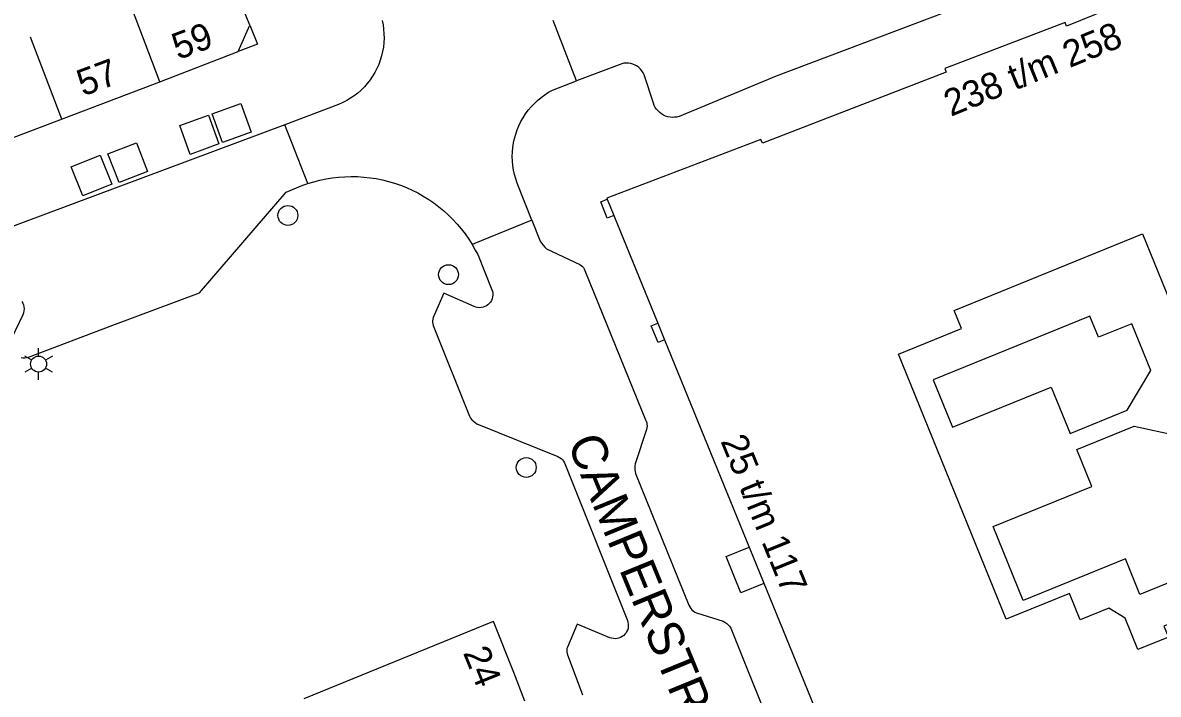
# Model space of a CAD drawing. Extents: x 122462 to 123306, y 485548 to 486417.
# Drawn here: x 122667.6 to 122731.7, y 485728.3 to 485766.2 of the extents above; entities that cross this region are included whole.
import ezdxf

# ---------------------------------------------------------------- set-up
doc = ezdxf.new("R2010")
doc.units = 0
for name, color, linetype in [('B-WE-IE-MEUBILAIR_WEGMEUBILAIR_VERKEERSBORD-S', 7, 'Continuous'), ('Level 1', 7, 'Continuous'), ('Level 10', 7, 'Continuous'), ('Level 11', 7, 'Continuous'), ('Level 17', 7, 'Continuous'), ('Level 19', 7, 'Continuous'), ('Level 4', 7, 'Continuous'), ('Level 40', 7, 'Continuous'), ('Level 42', 7, 'Continuous'), ('Level 50', 7, 'Continuous'), ('Level 53', 7, 'Continuous'), ('N-WE-AL-T25', 7, 'Continuous'), ('N-WE-GR-BOOM_DOORWORTELBARE RUIMTE-G', 7, 'Continuous')]:
    doc.layers.add(name, color=color, linetype=linetype)

msp = doc.modelspace()

# ---------------------------------------------------------------- linework, layer by layer
at = {"layer": 'Level 1'}
for p, q in [((122664.219, 485758.64), (122675.309, 485762.86)), ((122700.558, 485756.233), (122700.935, 485755.307)), ((122700.935, 485755.307), (122703.415, 485749.224)), ((122703.415, 485749.224), (122703.793, 485748.297))]:
    msp.add_line(p, q, dxfattribs=at)
for points in [[(122675.309, 485762.86), (122679.729, 485764.569), (122680.38, 485766.059), (122674.799, 485779.829)], [(122734.189, 485769.15), (122726.489, 485765.989), (122726.41, 485766.199), (122719.62, 485763.6), (122719.698, 485763.398), (122709.318, 485759.397), (122709.239, 485759.6), (122700.539, 485756.279), (122700.558, 485756.233)], [(122730.511, 485730.809), (122729.789, 485732.581), (122728.872, 485733.146), (122727.251, 485732.486), (122726.645, 485733.974), (122723.085, 485732.524), (122716.998, 485747.475), (122720.558, 485748.924), (122720.141, 485749.948), (122730.771, 485754.276), (122738.681, 485734.849), (122731.987, 485732.124), (122732.236, 485731.512), (122730.511, 485730.809)], [(122703.793, 485748.297), (122711.028, 485730.551), (122717.449, 485714.799), (122726.13, 485718.319), (122726.028, 485718.55), (122736.242, 485722.774), (122736.32, 485722.579), (122743.039, 485725.36), (122742.961, 485725.555), (122750.652, 485728.734)], [(122695.917, 485727.9), (122695.279, 485729.512), (122694.136, 485732.391), (122694.081, 485732.374), (122683.434, 485728.02)]]:
    msp.add_lwpolyline(points, dxfattribs=at)
at = {"layer": 'Level 10'}
msp.add_lwpolyline([(122679.729, 485764.569), (122680.38, 485766.059), (122680.829, 485764.988), (122679.729, 485764.569)], dxfattribs=at)
at = {"layer": 'Level 11'}
msp.add_lwpolyline([(122709.405, 485734.537), (122708.108, 485734.008), (122707.275, 485736.052), (122708.572, 485736.581)], dxfattribs=at)
at = {"layer": 'Level 17'}
for p, q in [((122698.83, 485762.905), (122697.504, 485766.318)), ((122683.653, 485757.111), (122682.355, 485760.425)), ((122696.303, 485755.05), (122692.934, 485753.674))]:
    msp.add_line(p, q, dxfattribs=at)
for points in [[(122741.957, 485775.215), (122710.091, 485763.174), (122704.617, 485760.9), (122704.492, 485760.869), (122704.364, 485760.852), (122704.234, 485760.849), (122704.106, 485760.861), (122703.979, 485760.886), (122703.856, 485760.926), (122703.738, 485760.978), (122703.627, 485761.044), (122703.523, 485761.121), (122703.429, 485761.209), (122703.345, 485761.307), (122703.272, 485761.414), (122703.212, 485761.528), (122703.164, 485761.648), (122702.645, 485763.254), (122702.589, 485763.37), (122702.52, 485763.478), (122702.438, 485763.577), (122702.344, 485763.665), (122702.241, 485763.741), (122702.129, 485763.805), (122702.011, 485763.854), (122701.887, 485763.889), (122701.76, 485763.909), (122701.632, 485763.913), (122701.504, 485763.902), (122701.378, 485763.875), (122698.83, 485762.905)], [(122687.853, 485766.325), (122687.904, 485766.077), (122687.939, 485765.827), (122687.959, 485765.574), (122687.963, 485765.322), (122687.952, 485765.069), (122687.925, 485764.817), (122687.882, 485764.568), (122687.824, 485764.322), (122687.752, 485764.079), (122687.664, 485763.842), (122687.562, 485763.61), (122687.446, 485763.386), (122687.316, 485763.169), (122687.173, 485762.96), (122687.017, 485762.76), (122686.85, 485762.571), (122686.671, 485762.392), (122686.481, 485762.225), (122686.281, 485762.069), (122686.073, 485761.926), (122685.855, 485761.797), (122685.631, 485761.681), (122685.399, 485761.579), (122682.355, 485760.425)], [(122696.303, 485755.05), (122695.475, 485757.136), (122695.392, 485757.378), (122695.323, 485757.625), (122695.27, 485757.875), (122695.232, 485758.128), (122695.209, 485758.383), (122695.201, 485758.639), (122695.209, 485758.895), (122695.233, 485759.15), (122695.271, 485759.403), (122695.326, 485759.653), (122695.395, 485759.9), (122695.478, 485760.142), (122695.577, 485760.378), (122695.689, 485760.608), (122695.815, 485760.831), (122695.954, 485761.046), (122696.106, 485761.252), (122696.27, 485761.448), (122696.446, 485761.634), (122696.633, 485761.81), (122696.829, 485761.973), (122697.036, 485762.125), (122697.251, 485762.264), (122697.474, 485762.389), (122698.83, 485762.905)], [(122682.355, 485760.425), (122666.167, 485754.389)], [(122683.653, 485757.111), (122683.994, 485757.215), (122684.339, 485757.304), (122684.687, 485757.377), (122685.039, 485757.434), (122685.393, 485757.476), (122685.748, 485757.501), (122686.104, 485757.511), (122686.46, 485757.505), (122686.815, 485757.482), (122687.17, 485757.444), (122687.522, 485757.39), (122687.871, 485757.32), (122688.217, 485757.235), (122688.558, 485757.134), (122688.895, 485757.018), (122689.226, 485756.886), (122689.551, 485756.74), (122689.869, 485756.58), (122690.18, 485756.406), (122690.482, 485756.217), (122690.776, 485756.016), (122691.06, 485755.801), (122691.334, 485755.574), (122691.598, 485755.335), (122691.851, 485755.084), (122692.093, 485754.822), (122692.322, 485754.55), (122692.539, 485754.267), (122692.743, 485753.975), (122692.934, 485753.674)], [(122667.474, 485747.291), (122667.578, 485747.275), (122667.683, 485747.273), (122667.788, 485747.286), (122667.89, 485747.312), (122672.659, 485749.122), (122677.542, 485750.936), (122682.441, 485756.632), (122683.382, 485757.017), (122683.653, 485757.111)], [(122696.303, 485755.05), (122696.772, 485753.868), (122696.849, 485753.747), (122696.936, 485753.633), (122697.033, 485753.526), (122697.138, 485753.428), (122699.01, 485752.543), (122699.088, 485752.495), (122699.157, 485752.436), (122699.217, 485752.367), (122699.266, 485752.29), (122699.303, 485752.206), (122699.326, 485752.118), (122702.722, 485743.782), (122702.761, 485743.695), (122702.788, 485743.604), (122702.804, 485743.511), (122702.808, 485743.416), (122702.8, 485743.321), (122702.781, 485743.228), (122702.146, 485741.284), (122702.125, 485741.177), (122702.115, 485741.069), (122702.116, 485740.96), (122702.128, 485740.852), (122702.151, 485740.746), (122705.173, 485733.305), (122705.218, 485733.213), (122705.275, 485733.127), (122705.342, 485733.05), (122705.42, 485732.982), (122705.505, 485732.924), (122705.597, 485732.879), (122707.101, 485732.404), (122707.206, 485732.352), (122707.303, 485732.285), (122707.39, 485732.207), (122707.466, 485732.117), (122707.529, 485732.018), (122708.479, 485729.669), (122712.885, 485718.779)], [(122692.934, 485753.674), (122693.114, 485753.359), (122693.249, 485753.099), (122694.052, 485751.118), (122694.083, 485751.019), (122694.1, 485750.916), (122694.102, 485750.812), (122694.09, 485750.709), (122694.064, 485750.608), (122694.023, 485750.513), (122693.97, 485750.423), (122693.905, 485750.342), (122693.829, 485750.271), (122693.744, 485750.212), (122693.651, 485750.164), (122693.553, 485750.131), (122693.451, 485750.111), (122693.347, 485750.106), (122693.243, 485750.115), (122693.142, 485750.138), (122693.045, 485750.176), (122691.33, 485750.924), (122690.739, 485749.542), (122690.715, 485749.456), (122690.703, 485749.368), (122690.702, 485749.279), (122690.712, 485749.19), (122690.734, 485749.104), (122692.781, 485743.979), (122692.845, 485743.877), (122692.919, 485743.782), (122693.004, 485743.696), (122693.097, 485743.62), (122693.198, 485743.554), (122697.778, 485741.704), (122697.871, 485741.652), (122697.956, 485741.589), (122698.032, 485741.516), (122698.098, 485741.433), (122698.152, 485741.342), (122701.7, 485732.442), (122701.731, 485732.343), (122701.748, 485732.242), (122701.751, 485732.138), (122701.74, 485732.036), (122701.715, 485731.935), (122701.676, 485731.839), (122701.625, 485731.75), (122701.562, 485731.668), (122701.488, 485731.596), (122701.405, 485731.534), (122701.314, 485731.485), (122701.217, 485731.449), (122701.116, 485731.426), (122701.014, 485731.417), (122700.91, 485731.422), (122700.809, 485731.442), (122700.711, 485731.475), (122698.866, 485732.241), (122698.31, 485730.944), (122698.288, 485730.857), (122698.278, 485730.768), (122698.279, 485730.678), (122698.293, 485730.589), (122698.318, 485730.503), (122698.354, 485730.421), (122699.166, 485728.243)], [(122667.516, 485750.463), (122667.57, 485750.364), (122667.61, 485750.259), (122667.635, 485750.148), (122667.643, 485750.036), (122667.636, 485749.924), (122667.613, 485749.813), (122667.575, 485749.707), (122666.928, 485748.36)]]:
    msp.add_lwpolyline(points, dxfattribs=at)
at = {"layer": 'Level 19'}
for points in [[(122726.693, 485743.003), (122729.908, 485744.312), (122731.239, 485746.554), (122730.163, 485749.198), (122728.281, 485748.432), (122727.796, 485749.622), (122718.966, 485746.028), (122720.055, 485743.354), (122725.627, 485745.622), (122726.693, 485743.003)], [(122724.036, 485733.575), (122722.339, 485737.743), (122727.911, 485740.012), (122727.062, 485742.098), (122730.301, 485743.416), (122732.731, 485742.888), (122735.566, 485735.925), (122730.63, 485733.916), (122729.811, 485735.927), (122724.036, 485733.575)]]:
    msp.add_lwpolyline(points, dxfattribs=at)
at = {"layer": 'Level 4'}
msp.add_line((122675.309, 485762.86), (122671.201, 485773.662), dxfattribs=at)
at = {"layer": 'Level 40'}
for p, q in [((122700.558, 485756.233), (122700.56, 485756.234)), ((122700.938, 485755.308), (122700.935, 485755.307)), ((122703.415, 485749.224), (122703.417, 485749.225)), ((122703.795, 485748.298), (122703.793, 485748.297))]:
    msp.add_line(p, q, dxfattribs=at)
for points in [[(122700.935, 485755.307), (122700.566, 485755.156), (122700.19, 485756.083), (122700.558, 485756.233)], [(122703.793, 485748.297), (122703.427, 485748.148), (122703.049, 485749.075), (122703.415, 485749.224)]]:
    msp.add_lwpolyline(points, dxfattribs=at)
at = {"layer": 'Level 42'}
for points in [[(122678.836, 485759.425), (122678.254, 485761.05), (122679.879, 485761.632), (122680.461, 485760.007), (122678.836, 485759.425)], [(122677.013, 485758.762), (122676.429, 485760.384), (122678.051, 485760.968), (122678.635, 485759.346), (122677.013, 485758.762)], [(122673.002, 485757.167), (122672.374, 485758.784), (122673.991, 485759.412), (122674.619, 485757.795), (122673.002, 485757.167)], [(122670.957, 485756.417), (122670.298, 485758.054), (122671.935, 485758.713), (122672.594, 485757.076), (122670.957, 485756.417)]]:
    msp.add_lwpolyline(points, dxfattribs=at)
at = {"layer": 'Level 50'}
for p, q in [((122668.463, 485747.373), (122668.463, 485747.823)), ((122668.073, 485747.148), (122667.683, 485747.373)), ((122669.242, 485747.373), (122668.852, 485747.148)), ((122668.073, 485746.698), (122667.683, 485746.473)), ((122668.463, 485746.023), (122668.463, 485746.473)), ((122669.242, 485746.473), (122668.852, 485746.698))]:
    msp.add_line(p, q, dxfattribs=at)
msp.add_circle((122668.463, 485746.923), 0.45, dxfattribs=at)
at = {"layer": 'Level 53'}
for centre in [(122682.535, 485755.312), (122691.601, 485751.971), (122695.989, 485741.083)]:
    msp.add_circle(centre, 0.56, dxfattribs=at)
at = {"layer": 'N-WE-AL-T25'}
msp.add_line((122669.766, 485760.751), (122668.003, 485765.385), dxfattribs=at)

# ---------------------------------------------------------------- texts
at = {"layer": 'B-WE-IE-MEUBILAIR_WEGMEUBILAIR_VERKEERSBORD-S'}
for s, rotation, p in [('59', 20.46363, (122676.339, 485764.08)), ('238 t/m 258', 22.31454, (122719.953, 485760.876)), ('57', 20.46363, (122670.974, 485762.022)), ('25 t/m 117', 292.17908, (122706.939, 485742.577)), ('24', 292.04616, (122692.405, 485730.628))]:
    msp.add_text(s, height=1.5, rotation=rotation, dxfattribs=at).set_placement(p)
at = {"layer": 'N-WE-GR-BOOM_DOORWORTELBARE RUIMTE-G'}
msp.add_text('CAMPERSTRAAT', height=2, rotation=292.3047, dxfattribs=at).set_placement((122698.282, 485742.488))

doc.saveas('drawing.dxf')
